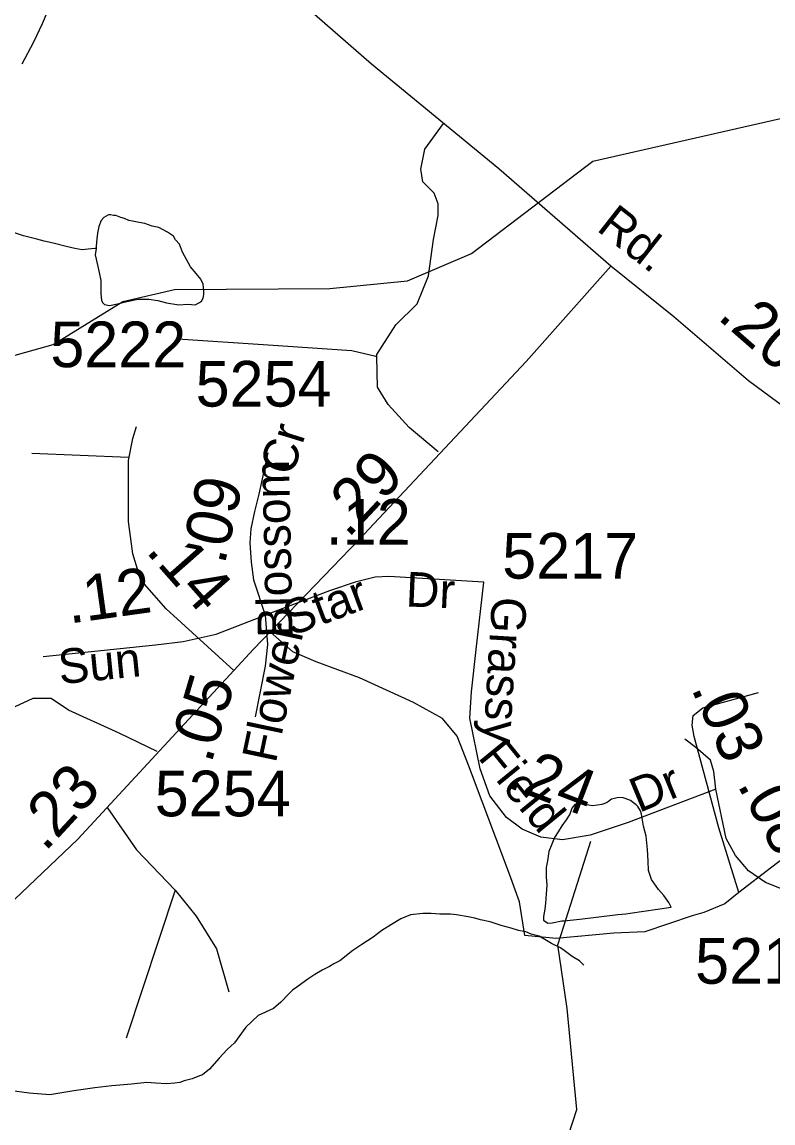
# Model space of a CAD drawing. Extents: x 2169602 to 2449496, y 721995 to 810662.
# Drawn here: x 2390850 to 2392905, y 788453 to 791467 of the extents above; entities that cross this region are included whole.
import ezdxf

# ---------------------------------------------------------------- set-up
doc = ezdxf.new("R2010")
doc.units = 0
doc.layers.add('Default', color=7, linetype='Continuous')

msp = doc.modelspace()

# ---------------------------------------------------------------- linework, layer by layer
at = {"layer": 'Default'}
for p, q in [((2391141.3, 790275), (2390877, 790285.8)), ((2392332.4, 788992.1), (2392406.2, 789224.4)), ((2391268.6, 789090.5), (2391134.6, 788685.6))]:
    msp.add_line(p, q, dxfattribs=at)
for points in [[(2392460.9, 790798.1), (2392154.3, 791065.1), (2391805.8, 791351), (2391550.5, 791575.1), (2391328.2, 791806.5), (2391079.1, 792085), (2390907.5, 792260.9), (2390680.5, 792480.8), (2390559.1, 792644.2), (2390437.7, 792864.1), (2390281.8, 793211.7), (2390087.2, 793613.8), (2389991.4, 793781.4)], [(2390931, 791521.8), (2390904.7, 791461.7), (2390881.2, 791411.7), (2390849.6, 791351.6)], [(2391692.3, 790737.2), (2391905, 790758.1), (2392080.1, 790833.2), (2392412.1, 791085.6), (2393086.1, 791239.1), (2393385.1, 791298.6), (2393443.1, 791366.3)], [(2391820.6, 790550.3), (2391820.4, 790556.2), (2391872.9, 790637.7), (2391930.8, 790695.6), (2391962.3, 790771.9), (2391975.4, 790871.8), (2391988.6, 790937.5), (2391988.6, 790969.1), (2391978.1, 790998), (2391946.5, 791029.6), (2391941.3, 791063.7), (2391951.8, 791119), (2392002.9, 791189.3)], [(2391052.7, 790846.9), (2391048.8, 790847.1), (2391030.5, 790845), (2391014.9, 790842.9), (2390994.8, 790846.8), (2390970.6, 790852.4), (2390938.9, 790860.5), (2390914.7, 790866.2), (2390910.6, 790866.4), (2390890.7, 790872.3), (2390854.4, 790881.8), (2390818.5, 790893.7), (2390792.2, 790909.4), (2390766.2, 790929.6), (2390740.4, 790957), (2390717.8, 790985.2), (2390700, 791000.9), (2390686, 791009.1), (2390669.6, 791014.8), (2390651.6, 791018.7), (2390629.4, 791026.6), (2390609.5, 791032.4), (2390589.5, 791044.3), (2390575.7, 791054.1)], [(2391052.7, 790846.9), (2391050.4, 790829), (2391057, 790797.2), (2391060.7, 790781.2), (2391065.2, 790759), (2391065.2, 790741.2), (2391065.6, 790722.9), (2391067.6, 790705.1), (2391069.7, 790699.1), (2391075.4, 790693.4), (2391089.6, 790691.2), (2391111.5, 790695.2), (2391137.1, 790701.5), (2391167.5, 790707.9), (2391197.2, 790707.8), (2391221.4, 790704.2), (2391245.4, 790698.1), (2391279.2, 790692.6), (2391303.4, 790694.6), (2391323.5, 790692.8), (2391335.6, 790698.7), (2391341.4, 790702.7), (2391345.3, 790710.6), (2391347.3, 790720.8), (2391347.3, 790730.6), (2391345.3, 790748.7), (2391338.9, 790762.7), (2391326.8, 790778.7), (2391310.6, 790796.5), (2391300.4, 790816.3), (2391288.9, 790836.4), (2391280.5, 790858.3), (2391270.2, 790870.4), (2391264.7, 790880.1), (2391248.3, 790891.9), (2391236.2, 790897.8), (2391224.1, 790904.1), (2391206.3, 790907.6), (2391196.4, 790911.6), (2391185.9, 790915.6), (2391170.2, 790917.6), (2391152.1, 790921.5), (2391142.3, 790923.4), (2391130, 790929.3), (2391120.1, 790931.2), (2391106.4, 790937.4), (2391100.4, 790937.5), (2391092.2, 790939.1), (2391086.3, 790939.2), (2391074.2, 790931.3), (2391066.2, 790923.2), (2391060.5, 790907), (2391056.2, 790889), (2391054.3, 790873), (2391052.7, 790853), (2391052.7, 790846.9)], [(2392460.9, 790798.1), (2392229.1, 790537.4), (2391771.8, 790049.4), (2391483, 789749.9), (2391429.3, 789691.8)], [(2393284.4, 790215.9), (2393107.6, 790298.6), (2392998.7, 790365.6), (2392838.1, 790485), (2392633, 790659.9), (2392460.9, 790798.1)], [(2390376.9, 790356.3), (2390577.1, 790483.5), (2390935.1, 790584.4), (2391126, 790701.8), (2391267.1, 790735), (2391692.3, 790737.2)], [(2391820.6, 790550.3), (2391817.7, 790551), (2391752, 790566.7), (2391523.4, 790582.5), (2391276.3, 790598.3)], [(2391988.4, 790290.2), (2391909.7, 790356.4), (2391851.9, 790419.5), (2391823, 790466.8), (2391820.6, 790550.3)], [(2391429.3, 789691.8), (2391244.7, 789860.3), (2391185.1, 789927.9), (2391165.6, 789968.7), (2391153.2, 790011.5), (2391141.3, 790099.1), (2391141.3, 790266.2), (2391152.7, 790327.1), (2391162.7, 790359.9)], [(2391522.1, 790287.3), (2391497.5, 790174.1), (2391485.8, 790127.3), (2391476, 790079.3), (2391473.5, 790041.2), (2391476.6, 789988.2), (2391483.4, 789940.3), (2391515.2, 789843.4)], [(2392113.6, 789933.2), (2391853.4, 789948.8), (2391816.3, 789947.3), (2391761.4, 789933.9), (2391691.7, 789910.2), (2391619, 789882), (2391515.2, 789843.4)], [(2392748.8, 789366.9), (2392508.3, 789276), (2392404.8, 789241.2), (2392328.9, 789228.1), (2392269.4, 789235.3), (2392218.5, 789257.9), (2392175.7, 789289.1), (2392129.9, 789348.7), (2392103.8, 789422.8), (2392075.7, 789561.6), (2392079.9, 789633.1), (2392092.5, 789749.5), (2392113.6, 789933.2)], [(2391219.4, 789470.3), (2391116, 789520.1), (2390976.7, 789583.2), (2390929.4, 789614.8), (2390879.5, 789614.8), (2390782.2, 789570.1), (2390734.9, 789546.4), (2390708.7, 789556.9), (2390695.5, 789583.2), (2390682.4, 789617.4), (2390650.8, 789893.5)], [(2390907.9, 789730.5), (2391214.9, 789761.8), (2391290.6, 789771), (2391381.3, 789791.3), (2391515.2, 789843.4)], [(2391515.2, 789843.4), (2391521.8, 789763), (2391515.6, 789704), (2391488.2, 789564.7)], [(2392311.7, 788957.9), (2392225.3, 788966.3), (2392211.2, 789058.7), (2392183.4, 789134.3), (2392072, 789432.8), (2392040.2, 789512.4), (2392000.4, 789560.2), (2391920.9, 789604), (2391773.7, 789671.6), (2391654.4, 789715.4), (2391590.8, 789743.2), (2391529.3, 789797.9)], [(2391429.3, 789691.8), (2391002.8, 789230.5), (2390829.1, 789065.1), (2390617.7, 788882.9), (2390561, 788830)], [(2392811.1, 789084.4), (2392756.3, 789261.5), (2392689, 789510.9), (2392683.7, 789542.5), (2392686.4, 789568.8), (2392712.7, 789589.8), (2392865.1, 789631.9)], [(2392748.8, 789366.9), (2392742.9, 789415.6), (2392733.5, 789446.1), (2392713.5, 789463.5), (2392693.9, 789481), (2392663.4, 789503.5)], [(2392978.3, 789079.8), (2392923.1, 789096.2), (2392884.6, 789111.8), (2392838.1, 789143.1), (2392802.5, 789185.2), (2392776.4, 789231.7), (2392748.8, 789366.9)], [(2392332.2, 789006.9), (2392376.3, 789011.2), (2392480.2, 789023.5), (2392502.4, 789025.8), (2392514.1, 789027.7), (2392626.2, 789044.4), (2392620.1, 789056.3), (2392605.9, 789076.3), (2392591.6, 789092.2), (2392572.1, 789119.9), (2392563.7, 789143.9), (2392563.3, 789169.9), (2392561.4, 789201.8), (2392557.3, 789238.2), (2392550.8, 789265.9), (2392544.8, 789298.1), (2392542.6, 789307.8), (2392534.8, 789319.9), (2392530.7, 789323.7), (2392522.9, 789329.8), (2392514.9, 789335.8), (2392500.5, 789341.7), (2392492.3, 789343.7), (2392478.8, 789343.3), (2392470.8, 789341.3), (2392462.8, 789339.3), (2392454.6, 789333.2), (2392448.9, 789329.2), (2392436.8, 789325.4), (2392424.9, 789323.1), (2392410.5, 789321.2), (2392390.6, 789325), (2392378.7, 789326.8), (2392370.5, 789326.8), (2392362.5, 789324.8), (2392354.5, 789314.7), (2392349, 789298.9), (2392339.2, 789282.9), (2392327.1, 789266.5), (2392317, 789250.5), (2392307.2, 789234.6), (2392299.6, 789216.7), (2392291.6, 789196.4), (2392287.7, 789170.6), (2392283.8, 789152.6), (2392283.8, 789126.6), (2392286.1, 789104.4), (2392284, 789080.4), (2392282.4, 789054.6), (2392280.5, 789038.7), (2392276.4, 789018.6), (2392276.6, 789014.5), (2392276.4, 789008.5), (2392288.7, 789000.5), (2392300.6, 789000.7), (2392326.7, 789006.6), (2392332.2, 789006.9)], [(2393304.6, 789328), (2393207.2, 789305.8), (2393089.2, 789272.1), (2392991.2, 789221.7), (2392901.9, 789153.3), (2392811.1, 789084.4), (2392773.1, 789053.4), (2392715.3, 789029.7), (2392683.3, 789020.4)], [(2391082.8, 789317.1), (2391163.5, 789201), (2391268.6, 789090.5)], [(2391268.6, 789090.5), (2391326.4, 789019.5), (2391381.6, 788930.1), (2391415.8, 788811.8)], [(2392387.3, 788885.2), (2392375.2, 788897.1), (2392355.1, 788909.1), (2392337, 788922.8), (2392323.1, 788933), (2392299.1, 788944.8), (2392284.9, 788952.6), (2392264.9, 788964.5), (2392242.9, 788970.3), (2392228.8, 788976.5), (2392208.5, 788980.4), (2392188.6, 788986.2), (2392160.7, 788994.1), (2392130.8, 789003.9), (2392104.5, 789009.5), (2392088.7, 789013.5), (2392070.7, 789017.5), (2392038.9, 789023.1), (2392022.5, 789025.1), (2391992.8, 789025.1), (2391969, 789026.8), (2391946.8, 789026.8), (2391913, 789022.6), (2391886.5, 789012.4), (2391860.5, 788996.5), (2391834.9, 788980.1), (2391811.1, 788962.2), (2391779.3, 788941.9), (2391755.3, 788925.6), (2391719.6, 788897.3), (2391703.2, 788889.2)], [(2392683.3, 789020.4), (2392554, 788976.9), (2392469.7, 788972.6), (2392311.7, 788957.9)], [(2392254.3, 788139.1), (2392368.1, 788490.4), (2392342, 788766.5), (2392316.2, 788940.9), (2392332.4, 788992.1)], [(2391703.2, 788889.2), (2391691.3, 788881.3), (2391671.4, 788871.4), (2391651.5, 788859.4), (2391631.7, 788847), (2391615.7, 788834.8), (2391601.5, 788824.8), (2391589.6, 788816.8), (2391580.4, 788806.5), (2391558.2, 788784.3), (2391538.4, 788766.2), (2391496.5, 788747.8), (2391462.7, 788715.2), (2391430.9, 788672.9), (2391411, 788654.8), (2391389.1, 788630.9), (2391363.2, 788600.8), (2391343.6, 788584.7), (2391335.6, 788582.6), (2391315.5, 788574.3), (2391293.7, 788568.3), (2391281.4, 788564.1), (2391267.7, 788562.1), (2391245.5, 788560.2), (2391215.2, 788561.9), (2391191.4, 788563.9), (2391149.4, 788559.7), (2391095.6, 788555.3), (2391049.5, 788549.3), (2390991.7, 788541), (2390925.7, 788530.7), (2390869.9, 788534.7), (2390816, 788542.4)]]:
    msp.add_lwpolyline(points, dxfattribs=at)

# ---------------------------------------------------------------- texts
for s, height, rotation, p in [('Rd.', 95, 321.9064, (2392419.2, 790898)), ('.20', 125, 318.7561, (2392749.6, 790656.3)), ('Cr', 95, 72.844, (2391589.9, 790220.9)), ('.29', 125, 46.8597, (2391742, 790051.8)), ('Blossom', 95, 91.1762, (2391590.4, 789782.3)), ('.09', 125, 77.42, (2391404.2, 789978.7)), ('.12', 125, 359.8118, (2391681, 790036.5)), ('.14', 125, 311.4048, (2391186, 790017.3)), ('.12', 125, 7.9455, (2390979.4, 789820)), ('Dr', 95, 357.5186, (2391898.7, 789867.3)), ('Star', 95, 20.3628, (2391586.3, 789785.1)), ('Grassy', 95, 266.5478, (2392136.3, 789895.4)), ('Flower', 95, 78.0609, (2391544, 789435.8)), ('Sun', 95, 5.6524, (2390953.6, 789654.1)), ('.05', 125, 73.5577, (2391367.5, 789434.5)), ('.03', 125, 293.9484, (2392679.9, 789643.3)), ('Field', 95, 309.1927, (2392095, 789453.4)), ('.24', 125, 339.1074, (2392171.6, 789374.5)), ('.23', 125, 47.2389, (2390913, 789193.3)), ('Dr', 95, 22.546, (2392538.2, 789301.5)), ('.08', 125, 298.5946, (2392805.4, 789379.2))]:
    msp.add_text(s, height=height, rotation=rotation, dxfattribs=at).set_placement(p)
for s, p in [('5222', (2390927.4, 790521.9)), ('5254', (2391324.9, 790414.1)), ('5217', (2392163.9, 789943.2)), ('5254', (2391213.1, 789292.6)), ('5215', (2392691.7, 788834.4))]:
    msp.add_text(s, height=125, dxfattribs=at).set_placement(p)

doc.saveas('drawing.dxf')
